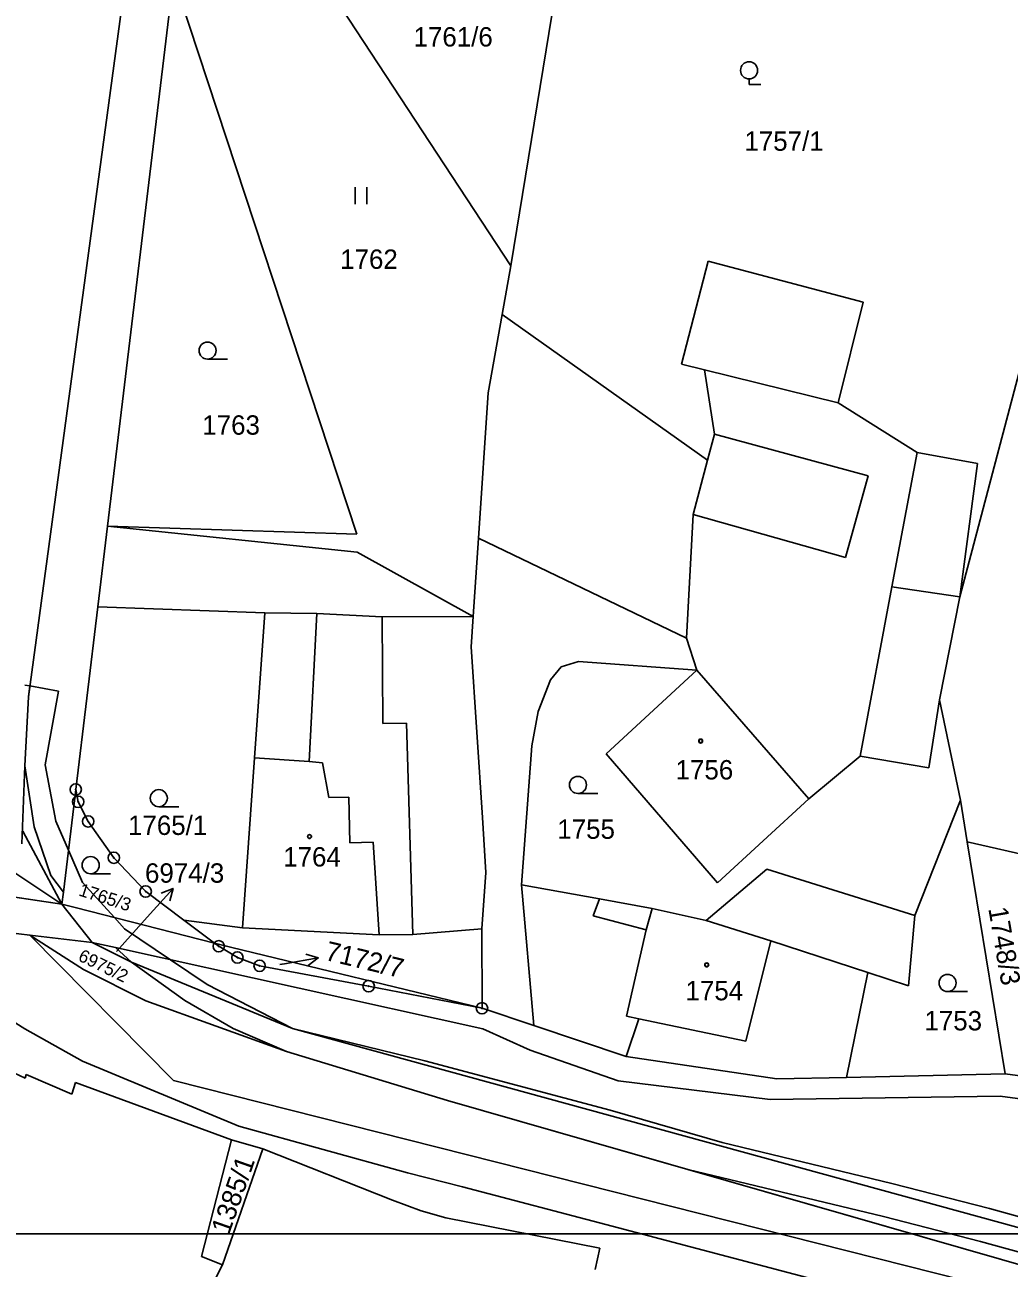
# Model space of a CAD drawing. Extents: x -593183 to -588034, y -1130415 to -1124994.
# Drawn here: x -590268.1 to -590181.7, y -1129347.3 to -1129238.2 of the extents above; entities that cross this region are included whole.
import ezdxf

# ---------------------------------------------------------------- set-up
doc = ezdxf.new("R2010")
doc.units = 0
for name, color, linetype in [('Vrstva 1', 7, 'Continuous'), ('Vrstva 16', 7, 'Continuous'), ('Vrstva 18', 7, 'Continuous'), ('Vrstva 19', 7, 'Continuous'), ('Vrstva 24', 7, 'Continuous'), ('Vrstva 25', 7, 'Continuous'), ('Vrstva 27', 7, 'Continuous'), ('Vrstva 4', 7, 'Continuous')]:
    doc.layers.add(name, color=color, linetype=linetype)

msp = doc.modelspace()

# ---------------------------------------------------------------- linework, layer by layer
at = {"layer": 'Vrstva 1'}
for p, q in [((-590241.68, -1129104.04), (-590267.82, -1129297.22)), ((-590225.47, -1129259.4), (-590245.65, -1129228.66)), ((-590220.96, -1129231.76), (-590225.47, -1129259.4)), ((-590260.89, -1129282.24), (-590255.1, -1129234.08)), ((-590255.1, -1129234.08), (-590239.01, -1129282.95)), ((-590226.25, -1129263.66), (-590225.47, -1129259.4)), ((-590210.49, -1129268.02), (-590208.16, -1129258.99)), ((-590208.16, -1129258.99), (-590194.56, -1129262.57)), ((-590186.06, -1129288.45), (-590178.2, -1129258.58)), ((-590194.56, -1129262.57), (-590196.75, -1129271.42)), ((-590226.25, -1129263.66), (-590227.48, -1129270.54)), ((-590210.49, -1129268.02), (-590208.47, -1129268.52)), ((-590208.47, -1129268.52), (-590207.61, -1129274.16)), ((-590227.48, -1129270.54), (-590228.33, -1129283.3)), ((-590189.82, -1129275.76), (-590196.75, -1129271.42)), ((-590207.61, -1129274.16), (-590208.21, -1129276.45)), ((-590184.51, -1129276.75), (-590189.82, -1129275.76)), ((-590208.21, -1129276.45), (-590209.47, -1129281.22)), ((-590186.06, -1129288.45), (-590184.51, -1129276.75)), ((-590209.47, -1129281.22), (-590210.05, -1129292.05)), ((-590260.89, -1129282.24), (-590261.74, -1129289.3)), ((-590260.89, -1129282.24), (-590238.96, -1129284.51)), ((-590239.01, -1129282.95), (-590260.89, -1129282.24)), ((-590228.78, -1129290.16), (-590228.33, -1129283.3)), ((-590210.05, -1129292.05), (-590228.33, -1129283.3)), ((-590238.96, -1129284.51), (-590228.78, -1129290.16)), ((-590187.87, -1129297.46), (-590186.06, -1129288.45)), ((-590263.67, -1129305.34), (-590261.74, -1129289.3)), ((-590261.74, -1129289.3), (-590247.07, -1129289.83)), ((-590247.07, -1129289.83), (-590247.97, -1129302.57)), ((-590228.96, -1129292.83), (-590228.78, -1129290.16)), ((-590227.97, -1129307.8), (-590228.96, -1129292.83)), ((-590221.05, -1129294.58), (-590219.53, -1129294.11)), ((-590219.53, -1129294.11), (-590209.15, -1129294.87)), ((-590222, -1129295.72), (-590221.05, -1129294.58)), ((-590209.15, -1129294.87), (-590217.11, -1129302.22)), ((-590223.08, -1129298.5), (-590222, -1129295.72)), ((-590267.82, -1129297.22), (-590268.13, -1129303.27)), ((-590188.8, -1129303.45), (-590187.87, -1129297.46)), ((-590187.87, -1129297.46), (-590186.01, -1129306.29)), ((-590223.65, -1129301.5), (-590223.08, -1129298.5)), ((-590285.65, -1129301.59), (-590264.88, -1129315.4)), ((-590224.54, -1129313.71), (-590223.65, -1129301.5)), ((-590268.13, -1129303.27), (-590267.31, -1129308.61)), ((-590247.97, -1129302.57), (-590249.02, -1129317.48)), ((-590217.11, -1129302.22), (-590207.35, -1129313.52)), ((-590199.33, -1129306.17), (-590194.82, -1129302.42)), ((-590194.82, -1129302.42), (-590188.8, -1129303.45)), ((-590264.75, -1129314.34), (-590263.67, -1129305.34)), ((-590207.35, -1129313.52), (-590199.33, -1129306.17)), ((-590186.01, -1129306.29), (-590190.02, -1129316.41)), ((-590186.01, -1129306.29), (-590185.42, -1129309.92)), ((-590267.31, -1129308.61), (-590265.85, -1129312.89)), ((-590227.68, -1129312.62), (-590227.97, -1129307.8)), ((-590185.42, -1129309.92), (-590182.08, -1129330.28)), ((-590185.42, -1129309.92), (-590163.96, -1129314.92)), ((-590287.34, -1129312.04), (-590264.88, -1129315.4)), ((-590265.85, -1129312.89), (-590264.75, -1129314.34)), ((-590228.04, -1129317.58), (-590227.68, -1129312.62)), ((-590203.02, -1129312.34), (-590208.34, -1129316.84)), ((-590190.02, -1129316.41), (-590203.02, -1129312.34)), ((-590217.71, -1129314.94), (-590224.54, -1129313.71)), ((-590223.45, -1129326.04), (-590224.54, -1129313.71)), ((-590264.88, -1129315.4), (-590264.75, -1129314.34)), ((-590213.09, -1129315.78), (-590217.71, -1129314.94)), ((-590267.69, -1129318.12), (-590282.17, -1129316.37)), ((-590263.72, -1129315.7), (-590264.88, -1129315.4)), ((-590251.49, -1129318.82), (-590263.72, -1129315.7)), ((-590208.34, -1129316.84), (-590213.09, -1129315.78)), ((-590249.02, -1129317.48), (-590254.18, -1129316.8)), ((-590254.18, -1129316.8), (-590251.49, -1129318.82)), ((-590190.02, -1129316.41), (-590190.58, -1129322.58)), ((-590267.69, -1129318.12), (-590262.22, -1129318.76)), ((-590263, -1129321.15), (-590267.69, -1129318.12)), ((-590228.01, -1129324.54), (-590228.04, -1129317.58)), ((-590262.22, -1129318.76), (-590260.19, -1129319.21)), ((-590262.22, -1129318.76), (-590258.78, -1129320.49)), ((-590260.19, -1129319.21), (-590258.78, -1129320.49)), ((-590260.19, -1129319.21), (-590227.93, -1129326.35)), ((-590249.97, -1129319.21), (-590251.49, -1129318.82)), ((-590249.97, -1129319.21), (-590228.01, -1129324.54)), ((-590258.78, -1129320.49), (-590254.09, -1129323.86)), ((-590244.64, -1129326.31), (-590258.78, -1129320.49)), ((-590257.53, -1129323.89), (-590263, -1129321.15)), ((-590194.14, -1129321.41), (-590196.01, -1129330.6)), ((-590190.58, -1129322.58), (-590194.14, -1129321.41)), ((-590237.96, -1129322.6), (-590228.01, -1129324.54)), ((-590268.13, -1129326.34), (-590273.12, -1129323.24)), ((-590245.16, -1129328.34), (-590257.53, -1129323.89)), ((-590254.09, -1129323.86), (-590249.85, -1129326.32)), ((-590228.01, -1129324.54), (-590223.45, -1129326.04)), ((-590215.36, -1129328.77), (-590223.45, -1129326.04)), ((-590263.08, -1129329.19), (-590268.13, -1129326.34)), ((-590249.85, -1129326.32), (-590245.16, -1129328.34)), ((-590139.01, -1129355.3), (-590244.64, -1129326.31)), ((-590227.93, -1129326.35), (-590223.77, -1129328.21)), ((-590245.16, -1129328.34), (-590231.05, -1129332.62)), ((-590223.77, -1129328.21), (-590216.05, -1129330.91)), ((-590271.18, -1129329.22), (-590268.12, -1129330.67)), ((-590249.34, -1129334.87), (-590263.08, -1129329.19)), ((-590202.13, -1129330.74), (-590215.36, -1129328.77)), ((-590268.12, -1129330.67), (-590268.01, -1129330.35)), ((-590268.01, -1129330.35), (-590264.01, -1129332.08)), ((-590182.08, -1129330.28), (-590196.01, -1129330.6)), ((-590176.27, -1129331.06), (-590182.08, -1129330.28)), ((-590264.01, -1129332.08), (-590263.68, -1129331.04)), ((-590263.68, -1129331.04), (-590250, -1129336.07)), ((-590216.05, -1129330.91), (-590202.71, -1129332.53)), ((-590196.01, -1129330.6), (-590202.13, -1129330.74)), ((-590231.05, -1129332.62), (-590139.93, -1129358.81)), ((-590202.71, -1129332.53), (-590182.52, -1129332.24)), ((-590182.52, -1129332.24), (-590177.26, -1129332.97)), ((-590234.54, -1129338.97), (-590249.34, -1129334.87)), ((-590250, -1129336.07), (-590252.64, -1129346.33)), ((-590247.25, -1129336.87), (-590250.78, -1129347.06)), ((-590250, -1129336.07), (-590247.25, -1129336.87)), ((-590247.25, -1129336.87), (-590235.87, -1129341.39)), ((-590229.71, -1129340.21), (-590234.54, -1129338.97)), ((-590216.59, -1129343.65), (-590229.71, -1129340.21)), ((-590235.87, -1129341.39), (-590233.34, -1129342.31)), ((-590233.34, -1129342.31), (-590231.2, -1129342.92)), ((-590231.2, -1129342.92), (-590217.67, -1129345.59)), ((-590180.27, -1129353.22), (-590216.59, -1129343.65)), ((-589684.75, -1129344.33), (-590314.75, -1129344.33)), ((-590217.67, -1129345.59), (-590218.07, -1129347.45)), ((-590252.64, -1129346.33), (-590250.78, -1129347.06)), ((-590252.67, -1129350.78), (-590250.78, -1129347.06))]:
    msp.add_line(p, q, dxfattribs=at)
for points in [[(-590254.18, -1129316.8), (-590257.53, -1129314.29), (-590260.33, -1129311.33), (-590262.58, -1129308.14), (-590263.46, -1129306.42), (-590263.67, -1129305.34)], [(-590251.49, -1129318.82), (-590251.12, -1129319.1), (-590249.48, -1129320.08), (-590247.53, -1129320.81), (-590237.96, -1129322.6)]]:
    msp.add_lwpolyline(points, dxfattribs=at)
at = {"layer": 'Vrstva 16'}
for p, q in [((-590260.1, -1129319.56), (-590257.13, -1129316.25)), ((-590245.76, -1129320.71), (-590245.34, -1129320.64))]:
    msp.add_line(p, q, dxfattribs=at)
at = {"layer": 'Vrstva 24'}
for centre, radius in [((-590263.67, -1129305.34), 0.5), ((-590263.67, -1129305.34), 0.0327), ((-590263.46, -1129306.42), 0.5), ((-590263.46, -1129306.42), 0.0327), ((-590262.58, -1129308.14), 0.5), ((-590262.58, -1129308.14), 0.0327), ((-590260.33, -1129311.33), 0.5), ((-590260.33, -1129311.33), 0.0327), ((-590257.53, -1129314.29), 0.5), ((-590257.53, -1129314.29), 0.0327), ((-590251.12, -1129319.1), 0.5), ((-590251.12, -1129319.1), 0.0327), ((-590249.48, -1129320.08), 0.5), ((-590249.48, -1129320.08), 0.0327), ((-590247.53, -1129320.81), 0.5), ((-590247.53, -1129320.81), 0.0327), ((-590237.96, -1129322.6), 0.5), ((-590237.96, -1129322.6), 0.0327), ((-590228.01, -1129324.54), 0.5), ((-590228.01, -1129324.54), 0.0327)]:
    msp.add_circle(centre, radius, dxfattribs=at)
at = {"layer": 'Vrstva 25'}
for p, q in [((-590204.57, -1129242.99), (-590204.57, -1129243.49)), ((-590204.57, -1129243.49), (-590203.55, -1129243.49)), ((-590239.14, -1129252.48), (-590239.14, -1129253.98)), ((-590238.11, -1129253.98), (-590238.11, -1129252.48)), ((-590250.35, -1129267.58), (-590252.1, -1129267.58)), ((-590217.84, -1129305.69), (-590219.59, -1129305.69)), ((-590254.63, -1129306.85), (-590256.38, -1129306.85)), ((-590260.61, -1129312.73), (-590262.36, -1129312.73)), ((-590257.13, -1129316.25), (-590255.13, -1129314.02)), ((-590245.34, -1129320.64), (-590242.39, -1129320.12)), ((-590185.4, -1129323.07), (-590187.15, -1129323.07))]:
    msp.add_line(p, q, dxfattribs=at)
for points in [[(-590256.17, -1129314.43), (-590255.13, -1129314.02), (-590255.42, -1129315.1)], [(-590243.46, -1129319.8), (-590242.39, -1129320.12), (-590243.28, -1129320.79)]]:
    msp.add_lwpolyline(points, dxfattribs=at)
for centre, radius in [((-590204.57, -1129242.24), 0.75), ((-590252.1, -1129266.83), 0.75), ((-590208.82, -1129301.09), 0.175), ((-590208.82, -1129301.09), 0.15), ((-590219.59, -1129304.94), 0.75), ((-590256.38, -1129306.1), 0.75), ((-590243.15, -1129309.47), 0.175), ((-590243.15, -1129309.47), 0.15), ((-590262.36, -1129311.98), 0.75), ((-590208.29, -1129320.73), 0.175), ((-590208.29, -1129320.73), 0.15), ((-590187.15, -1129322.32), 0.75)]:
    msp.add_circle(centre, radius, dxfattribs=at)
at = {"layer": 'Vrstva 27'}
for p, q in [((-590268.14, -1129296.18), (-590267.69, -1129296.26)), ((-590267.82, -1129297.22), (-590267.69, -1129296.26)), ((-590267.69, -1129296.26), (-590267.82, -1129297.22)), ((-590267.69, -1129296.26), (-590265.18, -1129296.71)), ((-590265.18, -1129296.71), (-590266.34, -1129303.19)), ((-590268.13, -1129303.27), (-590267.82, -1129297.22)), ((-590267.82, -1129297.22), (-590268.13, -1129303.27)), ((-590268.4, -1129310.1), (-590268.13, -1129303.27)), ((-590267.31, -1129308.61), (-590268.13, -1129303.27)), ((-590268.13, -1129303.27), (-590267.31, -1129308.61)), ((-590268.13, -1129303.27), (-590267.31, -1129308.61)), ((-590266.34, -1129303.19), (-590265.41, -1129308.13)), ((-590265.85, -1129312.89), (-590267.31, -1129308.61)), ((-590267.31, -1129308.61), (-590265.85, -1129312.89)), ((-590267.31, -1129308.61), (-590265.85, -1129312.89)), ((-590265.41, -1129308.13), (-590264.31, -1129310.68)), ((-590264.88, -1129315.4), (-590268.3, -1129309.01)), ((-590264.31, -1129310.68), (-590263.09, -1129313.51)), ((-590264.75, -1129314.34), (-590265.85, -1129312.89)), ((-590265.85, -1129312.89), (-590264.75, -1129314.34)), ((-590265.85, -1129312.89), (-590264.75, -1129314.34)), ((-590264.88, -1129315.4), (-590273.29, -1129314.14)), ((-590263.09, -1129313.51), (-590260.28, -1129316.58)), ((-590264.88, -1129315.4), (-590264.75, -1129314.34)), ((-590264.75, -1129314.34), (-590264.88, -1129315.4)), ((-590264.75, -1129314.34), (-590264.88, -1129315.4)), ((-590262.22, -1129318.76), (-590264.88, -1129315.4)), ((-590260.28, -1129316.58), (-590259.38, -1129317.56)), ((-590267.69, -1129318.12), (-590263, -1129321.15)), ((-590255.09, -1129330.89), (-590267.69, -1129318.12)), ((-590259.38, -1129317.56), (-590255.34, -1129320.28)), ((-590260.19, -1129319.21), (-590262.22, -1129318.76)), ((-590258.78, -1129320.49), (-590260.19, -1129319.21)), ((-590254.09, -1129323.86), (-590258.78, -1129320.49)), ((-590255.34, -1129320.28), (-590252.13, -1129322.45)), ((-590263, -1129321.15), (-590257.53, -1129323.89)), ((-590252.13, -1129322.45), (-590244.64, -1129326.31)), ((-590257.53, -1129323.89), (-590245.16, -1129328.34)), ((-590249.85, -1129326.32), (-590254.09, -1129323.86)), ((-590245.16, -1129328.34), (-590249.85, -1129326.32)), ((-590244.64, -1129326.31), (-590233.03, -1129329.15)), ((-590231.05, -1129332.62), (-590245.16, -1129328.34)), ((-590245.16, -1129328.34), (-590231.05, -1129332.62)), ((-590233.03, -1129329.15), (-590216.75, -1129333.48)), ((-590183.13, -1129349.07), (-590255.09, -1129330.89)), ((-590209.95, -1129338.68), (-590231.05, -1129332.62)), ((-590231.05, -1129332.62), (-590209.95, -1129338.68)), ((-590216.75, -1129333.48), (-590206.94, -1129336.32)), ((-590206.94, -1129336.32), (-590192.04, -1129339.91)), ((-590192.76, -1129342.82), (-590209.95, -1129338.68)), ((-590209.95, -1129338.68), (-590176.98, -1129348.16)), ((-590192.04, -1129339.91), (-590183.48, -1129342.12)), ((-590183.48, -1129342.12), (-590165.39, -1129347.08)), ((-590184.25, -1129345.01), (-590192.76, -1129342.82)), ((-590166.29, -1129349.95), (-590184.25, -1129345.01))]:
    msp.add_line(p, q, dxfattribs=at)
at = {"layer": 'Vrstva 4'}
for p, q in [((-590208.21, -1129276.45), (-590226.25, -1129263.66)), ((-590208.47, -1129268.52), (-590196.75, -1129271.42)), ((-590207.61, -1129274.16), (-590194.12, -1129277.82)), ((-590189.82, -1129275.76), (-590192.03, -1129287.55)), ((-590194.12, -1129277.82), (-590196.11, -1129285)), ((-590196.11, -1129285), (-590209.47, -1129281.22)), ((-590192.03, -1129287.55), (-590194.82, -1129302.42)), ((-590186.06, -1129288.45), (-590192.03, -1129287.55)), ((-590247.07, -1129289.83), (-590242.51, -1129289.9)), ((-590243.18, -1129302.9), (-590242.51, -1129289.9)), ((-590242.51, -1129289.9), (-590236.77, -1129290.19)), ((-590228.78, -1129290.16), (-590236.77, -1129290.19)), ((-590236.77, -1129290.19), (-590236.71, -1129299.54)), ((-590209.15, -1129294.87), (-590210.05, -1129292.05)), ((-590209.15, -1129294.87), (-590199.33, -1129306.17)), ((-590236.71, -1129299.54), (-590234.64, -1129299.51)), ((-590234.64, -1129299.51), (-590234.09, -1129318.07)), ((-590243.18, -1129302.9), (-590247.97, -1129302.57)), ((-590242.01, -1129302.99), (-590243.18, -1129302.9)), ((-590241.46, -1129306.04), (-590242.01, -1129302.99)), ((-590239.7, -1129306.02), (-590241.46, -1129306.04)), ((-590239.62, -1129310.01), (-590239.7, -1129306.02)), ((-590237.57, -1129309.97), (-590239.62, -1129310.01)), ((-590237.05, -1129318.09), (-590237.57, -1129309.97)), ((-590218.25, -1129316.44), (-590217.71, -1129314.94)), ((-590213.09, -1129315.78), (-590213.59, -1129317.67)), ((-590213.59, -1129317.67), (-590218.25, -1129316.44)), ((-590202.67, -1129318.62), (-590208.34, -1129316.84)), ((-590249.02, -1129317.48), (-590237.05, -1129318.09)), ((-590234.09, -1129318.07), (-590237.05, -1129318.09)), ((-590234.09, -1129318.07), (-590228.04, -1129317.58)), ((-590213.59, -1129317.67), (-590215.34, -1129325.23)), ((-590204.85, -1129327.43), (-590202.67, -1129318.62)), ((-590202.67, -1129318.62), (-590194.14, -1129321.41)), ((-590214.24, -1129325.46), (-590215.36, -1129328.77)), ((-590215.34, -1129325.23), (-590214.24, -1129325.46)), ((-590214.24, -1129325.46), (-590204.85, -1129327.43))]:
    msp.add_line(p, q, dxfattribs=at)

# ---------------------------------------------------------------- texts
at = {"layer": 'Vrstva 16'}
msp.add_text('6974/3', height=1.7, dxfattribs=at).set_placement((-590257.59, -1129313.52))
msp.add_text('7172/7', height=1.7, rotation=346.4936, dxfattribs=at).set_placement((-590241.88, -1129320.28))
at = {"layer": 'Vrstva 18'}
for s, height, p in [('1761/6', 1.7, (-590234.02, -1129240.15)), ('1757/1', 1.7, (-590204.98, -1129249.3)), ('1762', 1.7, (-590240.46, -1129259.66)), ('1763', 1.7, (-590252.56, -1129274.21)), ('1765/1', 1.7, (-590259.08, -1129309.33)), ('1755', 1.7, (-590221.4, -1129309.67)), ('6974/3', 0.01, (-590260.1, -1129319.56)), ('7172/7', 0.1, (-590245.95, -1129320.71)), ('1753', 1.7, (-590189.18, -1129326.48))]:
    msp.add_text(s, height=height, dxfattribs=at).set_placement(p)
for s, height, rotation, p in [('1765/3', 1.14, 342.3236, (-590263.48, -1129314.63)), ('1748/3', 1.7, 279.8135, (-590183.58, -1129315.78)), ('6975/2', 1.12, 334.0036, (-590263.54, -1129320.31)), ('1385/1', 1.7, 70.6557, (-590250.22, -1129344.46))]:
    msp.add_text(s, height=height, rotation=rotation, dxfattribs=at).set_placement(p)
at = {"layer": 'Vrstva 19'}
for s, p in [('1756', (-590211.02, -1129304.46)), ('1764', (-590245.46, -1129312.1)), ('1754', (-590210.15, -1129323.84))]:
    msp.add_text(s, height=1.7, dxfattribs=at).set_placement(p)

doc.saveas('drawing.dxf')
